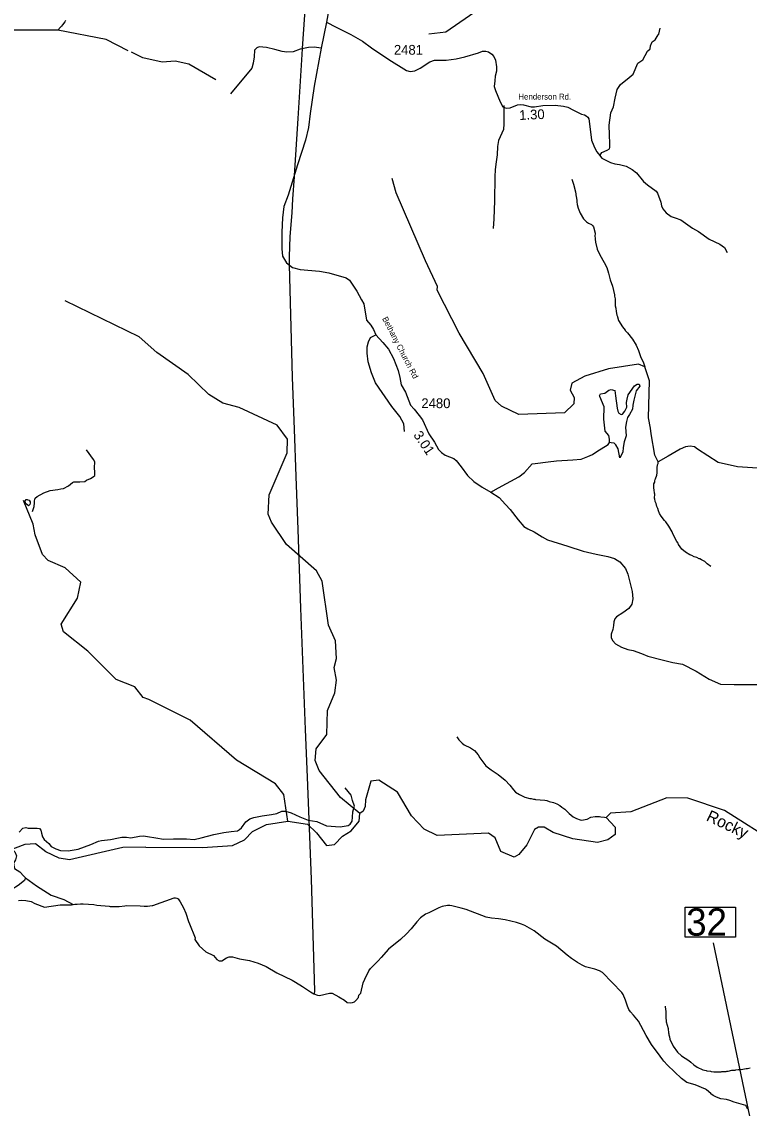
# Model space of a CAD drawing. Extents: x 1248089 to 1457196, y 820910 to 988753.
# Drawn here: x 1370260 to 1379558, y 836684 to 850580 of the extents above; entities that cross this region are included whole.
import ezdxf

# ---------------------------------------------------------------- set-up
doc = ezdxf.new("R2010")
doc.units = 0
for name, color, linetype in [('Exist Boundary Political CountyLine', 7, 'Continuous'), ('Exist Hydrographic Creek Single Shore', 7, 'Continuous'), ('Exist Hydrographic Misc Water Feature', 7, 'Continuous'), ('Exist Road Non-System Type 51', 7, 'Continuous'), ('Exist Road Secondary Structure Standard Bridge Number Label', 7, 'Continuous'), ('Exist Road Secondary Type 41 Attributed', 7, 'Continuous'), ('Exist Road Secondary Type 51 Attributed', 7, 'Continuous'), ('Exist Road Secondary Type 51 Label', 7, 'Continuous'), ('Exist Utilities Electrical Transmission Line', 7, 'Continuous'), ('Prop GRAU CAT1 Cell', 7, 'Continuous'), ('Prop Lane Lines', 7, 'Continuous'), ('Scratch_Level_4', 7, 'Continuous')]:
    doc.layers.add(name, color=color, linetype=linetype)

msp = doc.modelspace()

# ---------------------------------------------------------------- linework, layer by layer
at = {"layer": 'Exist Boundary Political CountyLine'}
for points in [[(1370218, 839343), (1370261, 839347), (1370312, 839340), (1370381, 839329), (1370428, 839303), (1370550, 839256), (1370749, 839285), (1370895, 839286), (1370939, 839293), (1370969, 839296), (1371011, 839297), (1371045, 839297), (1371181, 839288), (1371219, 839283), (1371378, 839268), (1371392, 839266), (1371420, 839263), (1371470, 839264), (1371494, 839265), (1371506, 839265), (1371579, 839274), (1371601, 839275), (1371775, 839272), (1371824, 839269), (1371869, 839268), (1371925, 839275), (1371934, 839278), (1372208, 839376), (1372223, 839376), (1372242, 839372), (1372261, 839361), (1372286, 839323), (1372328, 839249), (1372358, 839179), (1372393, 839073), (1372404, 839041), (1372477, 838863), (1372472, 838842), (1372527, 838762), (1372612, 838683), (1372709, 838636), (1372752, 838588), (1372783, 838568), (1372816, 838571), (1372876, 838607), (1372912, 838619), (1372952, 838620), (1373045, 838596), (1373172, 838572), (1373281, 838540), (1373382, 838499), (1373520, 838418), (1373715, 838323), (1373760, 838298), (1373850, 838241), (1373950, 838171), (1373993, 838147), (1374039, 838129), (1374067, 838124), (1374195, 838154), (1374226, 838155), (1374313, 838108), (1374384, 838065), (1374420, 838037), (1374460, 838033), (1374489, 838037), (1374514, 838047), (1374531, 838062), (1374563, 838102), (1374569, 838132), (1374592, 838156), (1374625, 838288), (1374644, 838336), (1374697, 838442), (1374697, 838442), (1374717, 838471), (1374768, 838522), (1374815, 838570), (1374854, 838613)], [(1379538, 836672), (1379523, 836703), (1379512, 836719), (1379364, 836764), (1379310, 836785), (1379266, 836797), (1379194, 836805), (1379140, 836825), (1379098, 836849), (1379067, 836869), (1379066, 836873), (1379009, 836920), (1378997, 836927), (1378865, 836982), (1378760, 837012), (1378692, 837063), (1378512, 837235), (1378467, 837286), (1378454, 837302), (1378417, 837351), (1378308, 837500), (1378239, 837615), (1378174, 837743), (1378140, 837799), (1378078, 837876), (1378040, 837916), (1378019, 837946), (1378001, 837988), (1377977, 838068), (1377947, 838137), (1377930, 838165), (1377684, 838422), (1377643, 838443), (1377583, 838464), (1377465, 838494), (1377422, 838514), (1377362, 838550), (1377286, 838600), (1377232, 838641), (1377095, 838755), (1376947, 838847), (1376809, 838954), (1376690, 839020), (1376646, 839039), (1376584, 839058), (1376438, 839093), (1376351, 839106), (1376265, 839113), (1376196, 839126), (1375941, 839225), (1375877, 839244), (1375755, 839274), (1375731, 839278), (1375702, 839277), (1375633, 839264), (1375589, 839247), (1375462, 839185), (1375422, 839165), (1375358, 839118), (1375311, 839070), (1375236, 838977), (1375177, 838915), (1375099, 838842), (1374948, 838717), (1374854, 838613)]]:
    msp.add_lwpolyline(points, dxfattribs=at)
at = {"layer": 'Exist Hydrographic Creek Single Shore'}
for points in [[(1375464, 850424), (1375681, 850452), (1376231, 850832), (1376364, 850829), (1376381, 850806), (1376664, 850817), (1376690, 850839), (1376694, 851466), (1376756, 851606), (1376925, 851737), (1377506, 852014), (1377613, 852347), (1377809, 852553), (1378241, 852899), (1378437, 853056), (1378476, 853321), (1378519, 853412), (1378866, 853632), (1378977, 853754), (1379062, 854027), (1379105, 854084)], [(1371622, 850209), (1371337, 850352), (1370723, 850470), (1370131, 850472)], [(1379926, 840059), (1379243, 840490), (1378771, 840650), (1378504, 840655), (1378042, 840474), (1377785, 840459), (1377728, 840402), (1377846, 840278), (1377844, 840186), (1377751, 840119), (1377617, 840082), (1377301, 840128), (1377053, 840209), (1376937, 840280), (1376862, 840281), (1376812, 840250), (1376716, 840051), (1376613, 839929), (1376554, 839894), (1376381, 839966), (1376309, 840141), (1376227, 840202), (1375568, 840173), (1375402, 840252), (1375239, 840422), (1375062, 840728), (1374824, 840880), (1374723, 840866), (1374652, 840628), (1374650, 840543), (1374624, 840484), (1374581, 840452)]]:
    msp.add_lwpolyline(points, dxfattribs=at)
at = {"layer": 'Exist Hydrographic Misc Water Feature'}
for points in [[(1370820, 850595), (1370812, 850579), (1370779, 850540), (1370770, 850524), (1370754, 850509), (1370723, 850470)], [(1372054, 850062), (1371807, 850117), (1371662, 850189)], [(1372742, 849838), (1372395, 850036), (1372221, 850075), (1372054, 850062)], [(1379726, 844866), (1379409, 844888), (1379160, 844943), (1378897, 845115), (1378856, 845142), (1378801, 845151), (1378743, 845144), (1378675, 845113), (1378520, 845024), (1378395, 844951), (1378351, 845036), (1378303, 845308), (1378294, 845380), (1378272, 845512), (1378282, 845988), (1378224, 846165), (1378144, 846201), (1377759, 846140), (1377457, 846047), (1377289, 845959), (1377270, 845867), (1377318, 845774), (1377317, 845692), (1377197, 845576), (1376613, 845555), (1376391, 845662), (1376309, 845735), (1376157, 846083), (1375851, 846598), (1375571, 847145), (1375572, 847195), (1375420, 847523), (1375046, 848390), (1374992, 848575)], [(1377289, 848566), (1377312, 848501), (1377339, 848404), (1377346, 848340), (1377350, 848332), (1377352, 848284), (1377356, 848276), (1377359, 848244), (1377370, 848196), (1377397, 848133), (1377441, 848060), (1377478, 848019), (1377502, 848005), (1377543, 847986), (1377559, 847971), (1377568, 847955), (1377587, 847874), (1377586, 847835), (1377589, 847818), (1377588, 847786), (1377592, 847778), (1377592, 847762), (1377614, 847670), (1377646, 847597), (1377704, 847500), (1377736, 847435), (1377760, 847366), (1377780, 847278), (1377810, 847197), (1377836, 847085), (1377835, 847069), (1377842, 847036), (1377844, 846948), (1377852, 846916), (1377855, 846876), (1377865, 846828), (1377873, 846812), (1377873, 846804), (1377888, 846757), (1377938, 846676), (1377971, 846637), (1377973, 846631), (1378002, 846601), (1378064, 846519), (1378112, 846442), (1378143, 846377), (1378167, 846297), (1378207, 846216), (1378224, 846165)], [(1371985, 846351), (1371762, 846549), (1370813, 847011)], [(1374581, 840452), (1374335, 840657), (1374059, 841004), (1374012, 841133), (1374023, 841281), (1374160, 841462), (1374167, 841770), (1374263, 841995), (1374283, 842158), (1374253, 842320), (1374281, 842434), (1374269, 842661), (1374181, 842863), (1374101, 843423), (1374029, 843559), (1373644, 843892), (1373450, 844178), (1373410, 844280), (1373424, 844530), (1373651, 845067), (1373655, 845241), (1373525, 845420), (1373038, 845647), (1372831, 845700), (1372650, 845812), (1372388, 846067), (1371985, 846351)], [(1379067, 843614), (1379020, 843648), (1378988, 843676), (1378949, 843699), (1378925, 843710), (1378917, 843710), (1378886, 843727), (1378854, 843736), (1378822, 843752), (1378798, 843761), (1378741, 843798), (1378698, 843836), (1378655, 843893), (1378648, 843909), (1378630, 843933), (1378581, 844030), (1378573, 844055), (1378531, 844128), (1378490, 844185), (1378475, 844201), (1378432, 844258), (1378411, 844291), (1378396, 844323), (1378388, 844355), (1378377, 844379), (1378366, 844420), (1378355, 844444), (1378351, 844476), (1378348, 844484), (1378349, 844540), (1378345, 844548), (1378342, 844596), (1378338, 844604), (1378340, 844668), (1378349, 844692), (1378349, 844708), (1378357, 844724), (1378358, 844732), (1378375, 844779), (1378375, 844795), (1378379, 844803), (1378381, 844891), (1378386, 844899), (1378386, 844915), (1378392, 844931), (1378395, 844951)], [(1370345, 844387), (1370337, 844397), (1370319, 844408), (1370306, 844422), (1370305, 844452), (1370315, 844468), (1370329, 844469), (1370337, 844467), (1370353, 844459), (1370366, 844441), (1370368, 844423), (1370363, 844407), (1370345, 844387)], [(1370345, 844387), (1370337, 844397), (1370319, 844408), (1370306, 844422), (1370305, 844452), (1370315, 844468), (1370329, 844469), (1370337, 844467), (1370353, 844459), (1370366, 844441), (1370368, 844423), (1370363, 844407), (1370345, 844387)], [(1371885, 841911), (1371810, 841936), (1371705, 842072), (1371465, 842169), (1371106, 842528), (1370795, 842777), (1370764, 842876), (1370971, 843207), (1371017, 843412), (1370813, 843594), (1370598, 843690), (1370525, 843767), (1370430, 844019), (1370408, 844154), (1370282, 844455)], [(1373662, 840356), (1373611, 840698), (1373505, 840835), (1373003, 841137), (1372413, 841648), (1371885, 841911)], [(1375821, 841436), (1375844, 841394), (1375887, 841353), (1375915, 841334), (1375996, 841294), (1376045, 841261), (1376094, 841202), (1376115, 841167), (1376192, 841065), (1376259, 841011), (1376348, 840951), (1376440, 840879), (1376499, 840818), (1376543, 840758), (1376572, 840728), (1376620, 840695), (1376691, 840663), (1376754, 840645), (1376770, 840645), (1376802, 840636), (1376818, 840636), (1376826, 840631), (1376946, 840624), (1376970, 840620), (1377002, 840607), (1377057, 840594), (1377097, 840579), (1377138, 840556), (1377164, 840533), (1377199, 840508), (1377254, 840455), (1377309, 840413), (1377348, 840390), (1377396, 840373), (1377420, 840369), (1377460, 840376), (1377484, 840383), (1377533, 840406), (1377589, 840416), (1377645, 840415), (1377661, 840411), (1377709, 840407), (1377728, 840402)], [(1373662, 840356), (1373911, 840318), (1374026, 840207), (1374156, 840044), (1374256, 840058), (1374358, 840164), (1374468, 840231), (1374571, 840354), (1374581, 840452)], [(1371846, 840024), (1372571, 840020), (1372955, 840045), (1373107, 840117), (1373209, 840224), (1373386, 840312), (1373662, 840356)], [(1371846, 840024), (1371551, 840017), (1370872, 839863), (1370739, 839883), (1370566, 839962), (1370435, 840066), (1370301, 840059), (1369780, 839862)], [(1378481, 837991), (1378486, 837943), (1378490, 837935), (1378490, 837855), (1378494, 837791), (1378520, 837702), (1378520, 837686), (1378527, 837662), (1378527, 837646), (1378531, 837638), (1378530, 837622), (1378538, 837598), (1378541, 837566), (1378585, 837477), (1378639, 837403), (1378692, 837354), (1378786, 837294), (1378812, 837275), (1378849, 837240), (1378892, 837209), (1378964, 837175), (1379007, 837166), (1379015, 837162), (1379063, 837157), (1379071, 837153), (1379103, 837150), (1379199, 837149), (1379207, 837153), (1379231, 837153), (1379239, 837156), (1379263, 837156), (1379271, 837160), (1379287, 837159), (1379336, 837170), (1379376, 837173), (1379384, 837177), (1379416, 837180), (1379456, 837179), (1379520, 837193), (1379536, 837193), (1379568, 837200)]]:
    msp.add_lwpolyline(points, dxfattribs=at)
at = {"layer": 'Exist Road Non-System Type 51'}
for points in [[(1377651, 848873), (1377672, 848907), (1377741, 848939), (1377773, 848955), (1377776, 848972), (1377776, 849024), (1377773, 849135), (1377767, 849259), (1377789, 849415), (1377822, 849490), (1377845, 849604), (1377868, 849715), (1377910, 849777), (1378024, 849865), (1378073, 849908), (1378135, 850048), (1378197, 850093), (1378255, 850204), (1378291, 850235), (1378294, 850271), (1378317, 850323), (1378353, 850349), (1378395, 850411), (1378401, 850421), (1378421, 850496)], [(1374088, 850242), (1373998, 850256), (1373923, 850250), (1373818, 850227), (1373727, 850194), (1373649, 850191), (1373590, 850197), (1373493, 850223), (1373388, 850250), (1373294, 850259), (1373265, 850246), (1373235, 850217), (1373229, 850129), (1373219, 850051), (1373199, 849985), (1372929, 849659)], [(1376422, 849508), (1376423, 849452), (1376423, 849276), (1376416, 849201), (1376351, 849061), (1376341, 848983), (1376338, 848878), (1376322, 848787), (1376309, 848689), (1376305, 848598), (1376302, 848288), (1376292, 848057), (1376286, 847936)], [(1375153, 845338), (1375143, 845436), (1375090, 845531), (1374989, 845660), (1374781, 845963), (1374730, 846089), (1374689, 846231), (1374674, 846342), (1374674, 846421), (1374693, 846488), (1374715, 846541), (1374785, 846575)], [(1376255, 844564), (1376352, 844618), (1376613, 844760), (1376686, 844813), (1376782, 844925), (1376823, 844932), (1376988, 844950), (1377093, 844966), (1377303, 844975), (1377409, 844987), (1377493, 845019), (1377553, 845044), (1377610, 845083), (1377754, 845174), (1377772, 845197), (1377772, 845240), (1377761, 845286), (1377717, 845343), (1377701, 845495), (1377703, 845655), (1377646, 845786), (1377644, 845797), (1377657, 845822), (1377712, 845829), (1377762, 845868), (1377794, 845877), (1377840, 845864), (1377847, 845797), (1377868, 845639), (1377879, 845598), (1377890, 845573), (1377920, 845557), (1377936, 845562), (1377966, 845598), (1377991, 845651), (1377989, 845708), (1377996, 845754), (1378012, 845809), (1378092, 845925), (1378124, 845946), (1378151, 845946), (1378158, 845921), (1378114, 845859), (1378082, 845738), (1378069, 845674), (1378066, 845623), (1378028, 845557), (1378002, 845520), (1377989, 845468), (1377977, 845395), (1377984, 845282), (1377961, 845207), (1377948, 845134), (1377943, 845074), (1377904, 845002)], [(1377904, 845002), (1377884, 845117), (1377854, 845169), (1377831, 845192), (1377794, 845195), (1377772, 845197)], [(1370399, 844318), (1370418, 844378), (1370423, 844428), (1370425, 844453), (1370432, 844485), (1370459, 844508), (1370544, 844556), (1370624, 844586), (1370720, 844597), (1370759, 844604), (1370793, 844609), (1370857, 844643), (1370908, 844687), (1370926, 844696), (1371002, 844696), (1371068, 844700), (1371089, 844716), (1371139, 844739), (1371171, 844758), (1371192, 844776), (1371196, 844820), (1371189, 844874), (1371196, 844950), (1371178, 844982), (1371086, 845106)], [(1369930, 840100), (1370012, 840072), (1370131, 840003), (1370172, 839962), (1370195, 839912), (1370179, 839863), (1370153, 839818), (1370167, 839749), (1370234, 839708), (1370288, 839653), (1370309, 839632), (1370295, 839598), (1370215, 839531), (1370133, 839481), (1370080, 839419), (1370028, 839348), (1369986, 839305), (1369921, 839222)], [(1370309, 839632), (1370449, 839529), (1370636, 839408), (1370797, 839355), (1370919, 839290)]]:
    msp.add_lwpolyline(points, dxfattribs=at)
at = {"layer": 'Exist Road Secondary Structure Standard Bridge Number Label'}
msp.add_line((1379604, 836400), (1379102, 838800), dxfattribs=at)
msp.add_lwpolyline([(1378739, 839254), (1379383, 839254), (1379383, 838872), (1378739, 838872)], close=True, dxfattribs=at)
at = {"layer": 'Exist Road Secondary Type 41 Attributed'}
for points in [[(1376909, 843994), (1376979, 843953), (1377237, 843871), (1377434, 843807), (1377601, 843769), (1377751, 843742), (1377835, 843714), (1377902, 843673), (1377978, 843585), (1378005, 843514), (1378063, 843294), (1378069, 843200), (1378058, 843133), (1378019, 843074), (1377944, 843019), (1377859, 842969), (1377838, 842943), (1377827, 842905), (1377821, 842858), (1377812, 842808), (1377791, 842746), (1377791, 842702), (1377812, 842661), (1377850, 842623), (1377923, 842582), (1378005, 842553), (1378076, 842538), (1378181, 842500), (1378263, 842465), (1378445, 842421), (1378583, 842387), (1378704, 842365), (1378880, 842276), (1379044, 842173), (1379190, 842107), (1379365, 842102), (1379715, 842103)], [(1371654, 840144), (1371767, 840164), (1371818, 840169), (1371868, 840160), (1371975, 840141), (1372071, 840125), (1372199, 840129), (1372365, 840129), (1372463, 840120), (1372552, 840144), (1372714, 840185), (1372842, 840211), (1372935, 840225), (1373016, 840230), (1373043, 840248), (1373069, 840272), (1373125, 840348), (1373175, 840386), (1373226, 840403), (1373333, 840425), (1373454, 840439), (1373520, 840455), (1373584, 840483), (1373631, 840484), (1373705, 840462), (1373814, 840413), (1373919, 840367), (1374032, 840353), (1374155, 840296), (1374331, 840284), (1374431, 840299), (1374456, 840319), (1374482, 840355), (1374485, 840406), (1374493, 840473), (1374511, 840549), (1374485, 840618), (1374471, 840689), (1374393, 840783)], [(1370229, 840215), (1370276, 840265), (1370313, 840273), (1370340, 840267), (1370401, 840265), (1370457, 840267), (1370489, 840263), (1370504, 840240), (1370512, 840202), (1370526, 840156), (1370545, 840121), (1370608, 840070), (1370638, 840033), (1370694, 840001), (1370757, 839982), (1370852, 839978), (1370979, 839997), (1371145, 840056), (1371239, 840102), (1371281, 840110), (1371395, 840120), (1371495, 840141), (1371541, 840150), (1371599, 840150), (1371654, 840144)]]:
    msp.add_lwpolyline(points, dxfattribs=at)
at = {"layer": 'Exist Road Secondary Type 51 Attributed'}
for points in [[(1372418, 851980), (1372436, 851954), (1372488, 851930), (1372671, 851862), (1372759, 851833), (1372997, 851784), (1373132, 851754), (1373299, 851698), (1373370, 851660), (1373541, 851552), (1373679, 851470), (1373846, 851341), (1373967, 851264), (1374046, 851199), (1374086, 851161), (1374122, 851107), (1374155, 851046), (1374172, 850987), (1374185, 850895), (1374189, 850801), (1374170, 850666), (1374153, 850575)], [(1374153, 850575), (1374088, 850242), (1373997, 849755), (1373948, 849406), (1373924, 849228), (1373886, 849064), (1373784, 848750), (1373664, 848363), (1373611, 848218), (1373591, 848072), (1373582, 847890), (1373582, 847676), (1373593, 847582), (1373643, 847497), (1373722, 847435), (1373818, 847413), (1374064, 847390), (1374184, 847369), (1374404, 847305), (1374448, 847276), (1374542, 847132), (1374603, 847023), (1374633, 846971), (1374665, 846762), (1374721, 846701), (1374756, 846642), (1374785, 846575), (1374876, 846478), (1374949, 846391), (1375010, 846271), (1375069, 846118), (1375092, 846030), (1375110, 845937), (1375165, 845843), (1375230, 845677), (1375277, 845624), (1375341, 845542), (1375382, 845487), (1375464, 845311), (1375537, 845202), (1375587, 845108), (1375625, 845070), (1375672, 845035), (1375781, 844994), (1375813, 844970), (1375874, 844888), (1375956, 844778), (1376038, 844699), (1376146, 844626), (1376255, 844564), (1376363, 844497), (1376442, 844406), (1376504, 844341), (1376603, 844210), (1376676, 844125), (1376726, 844093), (1376808, 844055), (1376909, 843994)], [(1374153, 850575), (1374277, 850512), (1374465, 850417), (1374615, 850333), (1374731, 850247), (1374950, 850095), (1375177, 849958), (1375225, 849945), (1375283, 849953), (1375352, 849987), (1375476, 850068), (1375533, 850087), (1375685, 850089), (1375814, 850104), (1375922, 850131), (1376098, 850183), (1376149, 850202), (1376190, 850202), (1376224, 850196), (1376266, 850166), (1376295, 850133), (1376313, 850090), (1376326, 850004), (1376328, 849946), (1376309, 849884), (1376304, 849825), (1376297, 849752), (1376315, 849702), (1376376, 849554), (1376408, 849491), (1376451, 849475), (1376503, 849480), (1376595, 849516), (1376640, 849520), (1376673, 849516), (1376770, 849491), (1376813, 849493), (1376920, 849507), (1377079, 849512), (1377185, 849502), (1377237, 849487), (1377312, 849450), (1377412, 849396), (1377450, 849391), (1377473, 849378), (1377495, 849360), (1377507, 849337), (1377517, 849276), (1377543, 849065), (1377571, 848993), (1377605, 848922), (1377629, 848892), (1377672, 848835), (1377783, 848778), (1377840, 848764), (1377901, 848753), (1377983, 848731), (1378062, 848692), (1378116, 848649), (1378205, 848538), (1378257, 848493), (1378368, 848411), (1378384, 848388), (1378426, 848273), (1378434, 848226), (1378453, 848187), (1378495, 848137), (1378559, 848090), (1378612, 848072), (1378683, 848046), (1378742, 848004), (1378831, 847940), (1378907, 847895), (1379044, 847801), (1379180, 847737), (1379243, 847693), (1379275, 847628)]]:
    msp.add_lwpolyline(points, dxfattribs=at)
at = {"layer": 'Exist Utilities Electrical Transmission Line'}
for p, q in [((1373744, 845371), (1373740, 845477)), ((1373766, 844765), (1373744, 845371)), ((1373791, 844087), (1373766, 844765)), ((1373911, 840920), (1373888, 841527)), ((1373932, 840378), (1373911, 840920))]:
    msp.add_line(p, q, dxfattribs=at)
for points in [[(1373842, 850159), (1373847, 850239), (1373899, 850980), (1373918, 851261)], [(1373746, 848614), (1373792, 849341), (1373842, 850159)], [(1373726, 848313), (1373745, 848598), (1373746, 848614)], [(1373683, 847471), (1373681, 847571), (1373690, 847834), (1373714, 848134), (1373726, 848313)], [(1373740, 845477), (1373720, 846033), (1373683, 847471)], [(1373888, 841527), (1373828, 843081), (1373791, 844087)], [(1374001, 838143), (1374005, 838185), (1373961, 839612), (1373932, 840378)]]:
    msp.add_lwpolyline(points, dxfattribs=at)

# ---------------------------------------------------------------- texts
at = {"layer": 'Exist Road Secondary Structure Standard Bridge Number Label'}
msp.add_text('32', height=350, dxfattribs=at).set_placement((1378752, 838891))
at = {"layer": 'Exist Road Secondary Type 51 Label'}
msp.add_text('Henderson Rd.', height=75, dxfattribs=at).set_placement((1376607, 849584))
msp.add_text('Bethany Church Rd', height=75, rotation=297.3684, dxfattribs=at).set_placement((1374864, 846783))
at = {"layer": 'Prop GRAU CAT1 Cell'}
for s, rotation, p in [('1.30', 2.3879, (1376620, 849323)), ('3.01', 304.0249, (1375260, 845294))]:
    msp.add_text(s, height=125, rotation=rotation, dxfattribs=at).set_placement(p)
at = {"layer": 'Prop Lane Lines'}
for s, p in [('2481', (1375016, 850158)), ('2480', (1375367, 845638))]:
    msp.add_text(s, height=125, dxfattribs=at).set_placement(p)
at = {"layer": 'Scratch_Level_4'}
msp.add_text('Rocky', height=150, rotation=334.4325, dxfattribs=at).set_placement((1378997, 840369))

doc.saveas('drawing.dxf')
